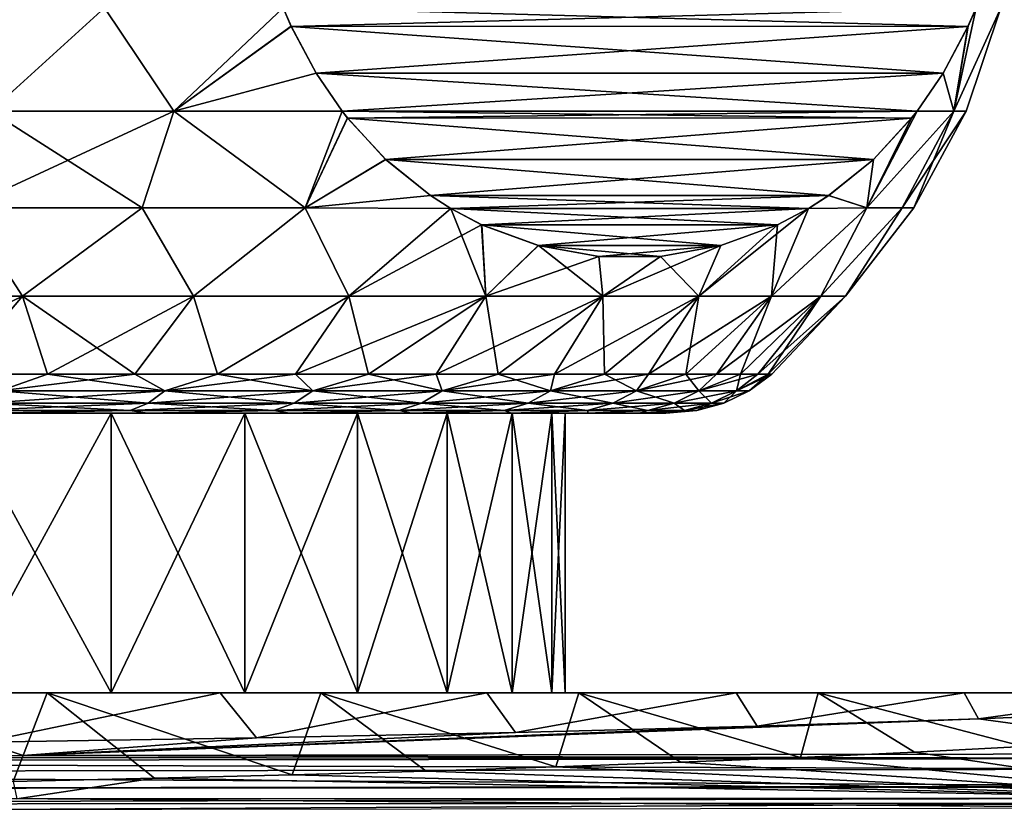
# Model space of a CAD drawing. Header units: metres. Extents: x -92 to 264, y -100 to 50.
# Tile 277 of 656: x 66.47 to 72.8, y -0.53 to 4.53. Entities that reach past the tile are written whole.
import ezdxf

# ---------------------------------------------------------------- set-up
doc = ezdxf.new("R2010")
doc.units = ezdxf.units.M
doc.layers.add('solid_21062050_01', color=7, linetype='CONTINUOUS')

msp = doc.modelspace()

# ---------------------------------------------------------------- linework, layer by layer
at = {"layer": 'solid_21062050_01'}
for points in [[(66.278809, 3.944099, -10.875394), (65.77137, 4.607349, -11.427425), (67.013756, 4.607349, -10.709902)], [(66.278816, 3.944099, 10.875387), (67.013763, 4.607349, 10.709894), (65.771385, 4.607349, 11.427417)], [(67.460045, 3.944099, -10.101748), (66.278809, 3.944099, -10.875394), (67.013756, 4.607349, -10.709902)], [(66.278816, 3.944099, 10.875387), (67.460083, 3.944099, 10.101721), (67.013763, 4.607349, 10.709894)], [(67.460045, 3.944099, -10.101748), (67.013756, 4.607349, -10.709902), (68.161942, 4.607873, -9.8631)], [(67.460083, 3.944099, 10.101721), (68.161942, 4.60787, 9.863099), (67.013763, 4.607349, 10.709894)], [(67.460045, 3.944099, -10.101748), (68.161942, 4.607873, -9.8631), (68.214081, 4.489086, -9.772795)], [(67.460083, 3.944099, 10.101721), (68.214249, 4.48872, 9.772503), (68.161942, 4.60787, 9.863099)], [(72.622665, 4.607873, 2.1369), (68.161942, 4.60787, 9.863099), (68.214249, 4.48872, 9.772503)], [(68.161942, 4.607873, -9.8631), (72.622665, 4.60787, -2.136901), (72.570358, 4.48872, -2.227497)], [(68.214081, 4.489086, -9.772795), (68.161942, 4.607873, -9.8631), (72.570358, 4.48872, -2.227497)], [(72.570526, 4.489076, 2.227214), (72.622665, 4.607873, 2.1369), (68.214249, 4.48872, 9.772503)], [(72.478378, 3.944099, -1.409818), (72.622665, 4.60787, -2.136901), (72.78199, 4.607349, -0.717952)], [(72.478378, 3.944099, -1.409818), (72.570358, 4.48872, -2.227497), (72.622665, 4.60787, -2.136901)], [(72.55777, 3.944099, -0.000037), (72.478378, 3.944099, -1.409818), (72.78199, 4.607349, -0.717952)], [(72.478394, 3.944099, 1.409744), (72.78199, 4.607349, 0.717942), (72.622665, 4.607873, 2.1369)], [(72.478394, 3.944099, 1.409744), (72.622665, 4.607873, 2.1369), (72.570526, 4.489076, 2.227214)], [(72.478394, 3.944099, 1.409744), (72.55777, 3.944099, -0.000037), (72.78199, 4.607349, 0.717942)], [(72.55777, 3.944099, -0.000037), (72.78199, 4.607349, -0.717952), (72.78199, 4.607349, 0.717942)], [(68.374565, 4.188618, -9.494831), (67.460045, 3.944099, -10.101748), (68.214081, 4.489086, -9.772795)], [(67.460083, 3.944099, 10.101721), (68.374893, 4.188084, 9.494266), (68.214249, 4.48872, 9.772503)], [(68.374565, 4.188618, -9.494831), (68.214081, 4.489086, -9.772795), (72.570358, 4.48872, -2.227497)], [(72.410042, 4.188606, 2.505183), (72.570526, 4.489076, 2.227214), (68.214249, 4.48872, 9.772503)], [(72.410042, 4.188606, 2.505183), (68.214249, 4.48872, 9.772503), (68.374893, 4.188084, 9.494266)], [(68.374565, 4.188618, -9.494831), (72.570358, 4.48872, -2.227497), (72.409714, 4.188079, -2.505739)], [(72.478378, 3.944099, -1.409818), (72.409714, 4.188079, -2.505739), (72.570358, 4.48872, -2.227497)], [(72.410042, 4.188606, 2.505183), (72.478394, 3.944099, 1.409744), (72.570526, 4.489076, 2.227214)], [(68.374565, 4.188618, -9.494831), (68.542381, 3.943266, -9.204165), (67.460045, 3.944099, -10.101748)], [(67.460083, 3.944099, 10.101721), (68.542389, 3.94325, 9.204146), (68.374893, 4.188084, 9.494266)], [(68.374565, 4.188618, -9.494831), (72.409714, 4.188079, -2.505739), (72.242218, 3.94325, -2.795854)], [(68.374565, 4.188618, -9.494831), (72.242218, 3.94325, -2.795854), (68.542381, 3.943266, -9.204165)], [(72.410042, 4.188606, 2.505183), (68.374893, 4.188084, 9.494266), (68.542389, 3.94325, 9.204146)], [(72.410042, 4.188606, 2.505183), (68.542389, 3.94325, 9.204146), (72.242233, 3.943266, 2.795835)], [(72.478378, 3.944099, -1.409818), (72.242218, 3.94325, -2.795854), (72.409714, 4.188079, -2.505739)], [(72.410042, 4.188606, 2.505183), (72.242233, 3.943266, 2.795835), (72.478394, 3.944099, 1.409744)], [(67.460045, 3.944099, -10.101748), (67.255638, 3.321935, -9.83569), (66.116486, 3.321935, -10.581761)], [(67.460045, 3.944099, -10.101748), (66.116486, 3.321935, -10.581761), (66.278809, 3.944099, -10.875394)], [(66.116493, 3.321935, 10.581756), (67.25563, 3.321935, 9.835694), (66.278816, 3.944099, 10.875387)], [(67.25563, 3.321935, 9.835694), (67.460083, 3.944099, 10.101721), (66.278816, 3.944099, 10.875387)], [(67.25563, 3.321935, 9.835694), (68.30471, 3.321935, 8.967546), (67.460083, 3.944099, 10.101721)], [(67.460045, 3.944099, -10.101748), (68.304726, 3.321935, -8.967528), (67.255638, 3.321935, -9.83569)], [(68.542381, 3.943266, -9.204165), (68.304726, 3.321935, -8.967528), (67.460045, 3.944099, -10.101748)], [(68.30471, 3.321935, 8.967546), (68.542389, 3.94325, 9.204146), (67.460083, 3.944099, 10.101721)], [(68.30471, 3.321935, 8.967546), (68.577316, 3.898801, 9.143656), (68.542389, 3.94325, 9.204146)], [(68.576859, 3.899374, -9.144448), (68.304726, 3.321935, -8.967528), (68.542381, 3.943266, -9.204165)], [(68.542381, 3.943266, -9.204165), (72.242218, 3.94325, -2.795854), (72.207291, 3.898796, -2.856352)], [(68.576859, 3.899374, -9.144448), (68.542381, 3.943266, -9.204165), (72.207291, 3.898796, -2.856352)], [(72.242233, 3.943266, 2.795835), (68.542389, 3.94325, 9.204146), (68.577316, 3.898801, 9.143656)], [(72.207741, 3.899362, 2.855569), (72.242233, 3.943266, 2.795835), (68.577316, 3.898801, 9.143656)], [(72.478394, 3.944099, 1.409744), (71.918922, 3.321935, 2.706348), (72.146233, 3.321935, 1.361662)], [(72.242233, 3.943266, 2.795835), (71.918922, 3.321935, 2.706348), (72.478394, 3.944099, 1.409744)], [(72.207741, 3.899362, 2.855569), (71.918922, 3.321935, 2.706348), (72.242233, 3.943266, 2.795835)], [(72.478378, 3.944099, -1.409818), (72.14624, 3.321935, -1.361616), (71.91893, 3.321935, -2.706303)], [(72.478378, 3.944099, -1.409818), (71.91893, 3.321935, -2.706303), (72.242218, 3.94325, -2.795854)], [(72.207291, 3.898796, -2.856352), (72.242218, 3.94325, -2.795854), (71.91893, 3.321935, -2.706303)], [(72.478394, 3.944099, 1.409744), (72.146233, 3.321935, 1.361662), (72.222321, 3.321935, 0.000023)], [(72.55777, 3.944099, -0.000037), (72.222321, 3.321935, 0.000023), (72.14624, 3.321935, -1.361616)], [(72.55777, 3.944099, -0.000037), (72.14624, 3.321935, -1.361616), (72.478378, 3.944099, -1.409818)], [(72.478394, 3.944099, 1.409744), (72.222321, 3.321935, 0.000023), (72.55777, 3.944099, -0.000037)], [(68.30471, 3.321935, 8.967546), (68.822731, 3.632298, 8.718584), (68.577316, 3.898801, 9.143656)], [(68.822205, 3.632791, -8.719489), (68.304726, 3.321935, -8.967528), (68.576859, 3.899374, -9.144448)], [(68.822205, 3.632791, -8.719489), (68.576859, 3.899374, -9.144448), (72.207291, 3.898796, -2.856352)], [(71.962395, 3.632782, 3.280528), (72.207741, 3.899362, 2.855569), (68.577316, 3.898801, 9.143656)], [(71.962395, 3.632782, 3.280528), (68.577316, 3.898801, 9.143656), (68.822731, 3.632298, 8.718584)], [(68.822205, 3.632791, -8.719489), (72.207291, 3.898796, -2.856352), (71.961876, 3.63229, -3.281428)], [(71.962395, 3.632782, 3.280528), (71.918922, 3.321935, 2.706348), (72.207741, 3.899362, 2.855569)], [(71.961876, 3.63229, -3.281428), (72.207291, 3.898796, -2.856352), (71.91893, 3.321935, -2.706303)], [(68.30471, 3.321935, 8.967546), (69.111137, 3.399541, 8.219046), (68.822731, 3.632298, 8.718584)], [(68.822205, 3.632791, -8.719489), (69.110619, 3.399899, -8.219952), (68.304726, 3.321935, -8.967528)], [(68.822205, 3.632791, -8.719489), (71.961876, 3.63229, -3.281428), (69.110619, 3.399899, -8.219952)], [(71.962395, 3.632782, 3.280528), (68.822731, 3.632298, 8.718584), (71.673981, 3.399892, 3.780067)], [(71.673981, 3.399892, 3.780067), (68.822731, 3.632298, 8.718584), (69.111137, 3.399541, 8.219046)], [(69.110619, 3.399899, -8.219952), (71.961876, 3.63229, -3.281428), (71.673462, 3.399536, -3.780967)], [(71.673462, 3.399536, -3.780967), (71.961876, 3.63229, -3.281428), (71.91893, 3.321935, -2.706303)], [(71.962395, 3.632782, 3.280528), (71.673981, 3.399892, 3.780067), (71.918922, 3.321935, 2.706348)], [(68.30471, 3.321935, 8.967546), (69.240997, 3.31654, 7.994127), (69.111137, 3.399541, 8.219046)], [(69.110619, 3.399899, -8.219952), (69.240997, 3.31654, -7.994127), (68.304726, 3.321935, -8.967528)], [(69.110619, 3.399899, -8.219952), (71.543617, 3.31654, -4.005871), (69.240997, 3.31654, -7.994127)], [(69.110619, 3.399899, -8.219952), (71.673462, 3.399536, -3.780967), (71.543617, 3.31654, -4.005871)], [(71.673981, 3.399892, 3.780067), (69.111137, 3.399541, 8.219046), (69.240997, 3.31654, 7.994127)], [(71.673981, 3.399892, 3.780067), (69.240997, 3.31654, 7.994127), (71.543617, 3.31654, 4.005874)], [(71.673981, 3.399892, 3.780067), (71.543617, 3.31654, 4.005874), (71.918922, 3.321935, 2.706348)], [(71.673462, 3.399536, -3.780967), (71.91893, 3.321935, -2.706303), (71.543617, 3.31654, -4.005871)], [(65.296944, 2.753292, 10.547085), (66.485573, 2.753292, 9.860831), (66.116493, 3.321935, 10.581756)], [(66.485573, 2.753292, -9.860831), (65.296944, 2.753292, -10.547085), (66.116486, 3.321935, -10.581761)], [(66.485573, 2.753292, -9.860831), (66.116486, 3.321935, -10.581761), (67.255638, 3.321935, -9.83569)], [(66.485573, 2.753292, 9.860831), (67.25563, 3.321935, 9.835694), (66.116493, 3.321935, 10.581756)], [(66.485573, 2.753292, 9.860831), (67.586494, 2.753292, 9.041227), (67.25563, 3.321935, 9.835694)], [(67.586494, 2.753292, -9.041227), (66.485573, 2.753292, -9.860831), (67.255638, 3.321935, -9.83569)], [(67.586494, 2.753292, 9.041227), (68.30471, 3.321935, 8.967546), (67.25563, 3.321935, 9.835694)], [(67.586494, 2.753292, -9.041227), (67.255638, 3.321935, -9.83569), (68.304726, 3.321935, -8.967528)], [(67.586494, 2.753292, 9.041227), (68.584816, 2.753292, 8.099356), (68.30471, 3.321935, 8.967546)], [(68.584816, 2.753292, -8.099356), (67.586494, 2.753292, -9.041227), (68.304726, 3.321935, -8.967528)], [(68.584816, 2.753292, 8.099356), (69.240997, 3.31654, 7.994127), (68.30471, 3.321935, 8.967546)], [(68.584816, 2.753292, -8.099356), (68.304726, 3.321935, -8.967528), (69.240997, 3.31654, -7.994127)], [(68.584816, 2.753292, 8.099356), (69.467049, 2.753292, 7.047955), (69.240997, 3.31654, 7.994127)], [(68.584816, 2.753292, -8.099356), (69.240997, 3.31654, -7.994127), (69.440033, 3.21149, -7.649384)], [(71.543617, 3.31654, 4.005874), (69.240997, 3.31654, 7.994127), (69.440529, 3.211256, 7.648526)], [(69.467049, 2.753292, 7.047955), (69.440529, 3.211256, 7.648526), (69.240997, 3.31654, 7.994127)], [(69.240997, 3.31654, -7.994127), (71.543617, 3.31654, -4.005871), (71.34407, 3.211252, -4.351489)], [(69.240997, 3.31654, -7.994127), (71.34407, 3.211252, -4.351489), (69.440033, 3.21149, -7.649384)], [(71.543617, 3.31654, 4.005874), (69.440529, 3.211256, 7.648526), (71.344566, 3.211484, 4.350638)], [(70.837234, 2.753292, -4.674725), (71.34407, 3.211252, -4.351489), (71.543617, 3.31654, -4.005871)], [(71.306656, 2.753292, -3.384991), (70.837234, 2.753292, -4.674725), (71.543617, 3.31654, -4.005871)], [(71.306656, 2.753292, 3.384991), (71.918922, 3.321935, 2.706348), (71.543617, 3.31654, 4.005874)], [(71.306656, 2.753292, 3.384991), (71.623177, 2.753292, 2.04948), (71.918922, 3.321935, 2.706348)], [(71.306656, 2.753292, -3.384991), (71.543617, 3.31654, -4.005871), (71.91893, 3.321935, -2.706303)], [(71.623177, 2.753292, -2.04948), (71.306656, 2.753292, -3.384991), (71.91893, 3.321935, -2.706303)], [(71.306656, 2.753292, 3.384991), (71.543617, 3.31654, 4.005874), (71.344566, 3.211484, 4.350638)], [(71.623177, 2.753292, 2.04948), (72.146233, 3.321935, 1.361662), (71.918922, 3.321935, 2.706348)], [(71.623177, 2.753292, 2.04948), (71.782516, 2.753292, 0.686253), (72.146233, 3.321935, 1.361662)], [(71.623177, 2.753292, -2.04948), (71.91893, 3.321935, -2.706303), (72.14624, 3.321935, -1.361616)], [(71.782516, 2.753292, -0.686253), (71.623177, 2.753292, -2.04948), (72.14624, 3.321935, -1.361616)], [(71.782516, 2.753292, 0.686253), (72.222321, 3.321935, 0.000023), (72.146233, 3.321935, 1.361662)], [(71.782516, 2.753292, -0.686253), (72.14624, 3.321935, -1.361616), (72.222321, 3.321935, 0.000023)], [(71.782516, 2.753292, 0.686253), (71.782516, 2.753292, -0.686253), (72.222321, 3.321935, 0.000023)], [(69.467049, 2.753292, -7.047955), (68.584816, 2.753292, -8.099356), (69.440033, 3.21149, -7.649384)], [(69.440033, 3.21149, -7.649384), (71.34407, 3.211252, -4.351489), (69.804611, 3.078127, -7.017914)], [(69.467049, 2.753292, -7.047955), (69.440033, 3.21149, -7.649384), (69.804611, 3.078127, -7.017914)], [(71.344566, 3.211484, 4.350638), (69.440529, 3.211256, 7.648526), (70.97998, 3.078123, 4.982111)], [(70.97998, 3.078123, 4.982111), (69.440529, 3.211256, 7.648526), (69.805138, 3.077987, 7.017)], [(69.467049, 2.753292, 7.047955), (69.805138, 3.077987, 7.017), (69.440529, 3.211256, 7.648526)], [(69.804611, 3.078127, -7.017914), (71.34407, 3.211252, -4.351489), (70.979454, 3.077983, -4.983023)], [(70.837234, 2.753292, 4.674725), (71.344566, 3.211484, 4.350638), (70.97998, 3.078123, 4.982111)], [(70.837234, 2.753292, 4.674725), (71.306656, 2.753292, 3.384991), (71.344566, 3.211484, 4.350638)], [(70.837234, 2.753292, -4.674725), (70.979454, 3.077983, -4.983023), (71.34407, 3.211252, -4.351489)], [(69.467049, 2.753292, -7.047955), (69.804611, 3.078127, -7.017914), (70.193459, 3.008803, -6.344411)], [(69.467049, 2.753292, 7.047955), (70.221252, 2.753292, 5.901242), (69.805138, 3.077987, 7.017)], [(69.804611, 3.078127, -7.017914), (70.979454, 3.077983, -4.983023), (70.193459, 3.008803, -6.344411)], [(70.97998, 3.078123, 4.982111), (69.805138, 3.077987, 7.017), (70.591133, 3.008801, 5.655615)], [(70.591133, 3.008801, 5.655615), (69.805138, 3.077987, 7.017), (70.193909, 3.008762, 6.343627)], [(70.221252, 2.753292, 5.901242), (70.193909, 3.008762, 6.343627), (69.805138, 3.077987, 7.017)], [(70.193459, 3.008803, -6.344411), (70.979454, 3.077983, -4.983023), (70.590683, 3.008761, -5.656396)], [(70.221252, 2.753292, -5.901242), (70.590683, 3.008761, -5.656396), (70.979454, 3.077983, -4.983023)], [(70.837234, 2.753292, -4.674725), (70.221252, 2.753292, -5.901242), (70.979454, 3.077983, -4.983023)], [(70.837234, 2.753292, 4.674725), (70.97998, 3.078123, 4.982111), (70.591133, 3.008801, 5.655615)], [(70.221252, 2.753292, -5.901242), (69.467049, 2.753292, -7.047955), (70.193459, 3.008803, -6.344411)], [(70.221252, 2.753292, -5.901242), (70.193459, 3.008803, -6.344411), (70.590683, 3.008761, -5.656396)], [(70.221252, 2.753292, 5.901242), (70.591133, 3.008801, 5.655615), (70.193909, 3.008762, 6.343627)], [(70.221252, 2.753292, 5.901242), (70.837234, 2.753292, 4.674725), (70.591133, 3.008801, 5.655615)], [(65.447273, 2.25, -9.908568), (65.296944, 2.753292, -10.547085), (66.485573, 2.753292, -9.860831)], [(66.058693, 2.25, 9.546978), (66.485573, 2.753292, 9.860831), (65.296944, 2.753292, 10.547085)], [(66.058693, 2.25, -9.546978), (65.447273, 2.25, -9.908568), (66.485573, 2.753292, -9.860831)], [(66.646194, 2.25, -9.14771), (66.058693, 2.25, -9.546978), (66.485573, 2.753292, -9.860831)], [(66.058693, 2.25, 9.546978), (66.646194, 2.25, 9.147709), (66.485573, 2.753292, 9.860831)], [(66.646194, 2.25, -9.14771), (66.485573, 2.753292, -9.860831), (67.586494, 2.753292, -9.041227)], [(67.207474, 2.25, 8.712337), (67.586494, 2.753292, 9.041227), (66.485573, 2.753292, 9.860831)], [(66.646194, 2.25, 9.147709), (67.207474, 2.25, 8.712337), (66.485573, 2.753292, 9.860831)], [(67.207474, 2.25, -8.712337), (66.646194, 2.25, -9.14771), (67.586494, 2.753292, -9.041227)], [(67.740311, 2.25, -8.242581), (67.207474, 2.25, -8.712337), (67.586494, 2.753292, -9.041227)], [(67.207474, 2.25, 8.712337), (67.740311, 2.25, 8.242581), (67.586494, 2.753292, 9.041227)], [(67.740311, 2.25, -8.242581), (67.586494, 2.753292, -9.041227), (68.584816, 2.753292, -8.099356)], [(67.740311, 2.25, 8.242581), (68.584816, 2.753292, 8.099356), (67.586494, 2.753292, 9.041227)], [(68.242592, 2.25, -7.740296), (67.740311, 2.25, -8.242581), (68.584816, 2.753292, -8.099356)], [(67.740311, 2.25, 8.242581), (68.242592, 2.25, 7.740296), (68.584816, 2.753292, 8.099356)], [(68.242592, 2.25, -7.740296), (68.584816, 2.753292, -8.099356), (69.467049, 2.753292, -7.047955)], [(68.712349, 2.25, -7.207466), (68.242592, 2.25, -7.740296), (69.467049, 2.753292, -7.047955)], [(68.242592, 2.25, 7.740296), (68.712349, 2.25, 7.207465), (68.584816, 2.753292, 8.099356)], [(68.712349, 2.25, 7.207465), (69.467049, 2.753292, 7.047955), (68.584816, 2.753292, 8.099356)], [(69.147713, 2.25, -6.646192), (68.712349, 2.25, -7.207466), (69.467049, 2.753292, -7.047955)], [(68.712349, 2.25, 7.207465), (69.147713, 2.25, 6.646191), (69.467049, 2.753292, 7.047955)], [(69.147713, 2.25, -6.646192), (69.467049, 2.753292, -7.047955), (70.221252, 2.753292, -5.901242)], [(69.546982, 2.25, -6.05869), (69.147713, 2.25, -6.646192), (70.221252, 2.753292, -5.901242)], [(69.147713, 2.25, 6.646191), (69.546982, 2.25, 6.058689), (69.467049, 2.753292, 7.047955)], [(69.546982, 2.25, 6.058689), (70.221252, 2.753292, 5.901242), (69.467049, 2.753292, 7.047955)], [(69.908569, 2.25, -5.447276), (69.546982, 2.25, -6.05869), (70.221252, 2.753292, -5.901242)], [(69.546982, 2.25, 6.058689), (69.908569, 2.25, 5.447275), (70.221252, 2.753292, 5.901242)], [(69.908569, 2.25, -5.447276), (70.221252, 2.753292, -5.901242), (70.837234, 2.753292, -4.674725)], [(70.231049, 2.25, -4.814364), (69.908569, 2.25, -5.447276), (70.837234, 2.753292, -4.674725)], [(69.908569, 2.25, 5.447275), (70.231049, 2.25, 4.814363), (70.221252, 2.753292, 5.901242)], [(70.231049, 2.25, 4.814363), (70.837234, 2.753292, 4.674725), (70.221252, 2.753292, 5.901242)], [(70.513161, 2.25, -4.162452), (70.231049, 2.25, -4.814364), (70.837234, 2.753292, -4.674725)], [(70.231049, 2.25, 4.814363), (70.513161, 2.25, 4.162451), (70.837234, 2.753292, 4.674725)], [(70.513161, 2.25, -4.162452), (70.837234, 2.753292, -4.674725), (71.306656, 2.753292, -3.384991)], [(70.753777, 2.25, -3.494112), (70.513161, 2.25, -4.162452), (71.306656, 2.753292, -3.384991)], [(70.513161, 2.25, 4.162451), (70.753777, 2.25, 3.494111), (70.837234, 2.753292, 4.674725)], [(70.95195, 2.25, -2.811982), (70.753777, 2.25, -3.494112), (71.306656, 2.753292, -3.384991)], [(70.753777, 2.25, 3.494111), (71.306656, 2.753292, 3.384991), (70.837234, 2.753292, 4.674725)], [(70.753777, 2.25, 3.494111), (70.95195, 2.25, 2.811981), (71.306656, 2.753292, 3.384991)], [(70.95195, 2.25, -2.811982), (71.306656, 2.753292, -3.384991), (71.623177, 2.753292, -2.04948)], [(71.106911, 2.25, -2.118754), (70.95195, 2.25, -2.811982), (71.623177, 2.753292, -2.04948)], [(70.95195, 2.25, 2.811981), (71.106911, 2.25, 2.118753), (71.306656, 2.753292, 3.384991)], [(71.218025, 2.25, -1.417166), (71.106911, 2.25, -2.118754), (71.623177, 2.753292, -2.04948)], [(71.106911, 2.25, 2.118753), (71.623177, 2.753292, 2.04948), (71.306656, 2.753292, 3.384991)], [(71.106911, 2.25, 2.118753), (71.218025, 2.25, 1.417164), (71.623177, 2.753292, 2.04948)], [(71.218025, 2.25, -1.417166), (71.623177, 2.753292, -2.04948), (71.782516, 2.753292, -0.686253)], [(71.284874, 2.25, -0.709984), (71.218025, 2.25, -1.417166), (71.782516, 2.753292, -0.686253)], [(71.218025, 2.25, 1.417164), (71.284874, 2.25, 0.709983), (71.623177, 2.753292, 2.04948)], [(71.30719, 2.25, -0.000001), (71.284874, 2.25, -0.709984), (71.782516, 2.753292, -0.686253)], [(71.284874, 2.25, 0.709983), (71.782516, 2.753292, 0.686253), (71.623177, 2.753292, 2.04948)], [(71.284874, 2.25, 0.709983), (71.30719, 2.25, -0.000001), (71.782516, 2.753292, 0.686253)], [(71.30719, 2.25, -0.000001), (71.782516, 2.753292, -0.686253), (71.782516, 2.753292, 0.686253)], [(66.340714, 2.143534, -9.186109), (66.058693, 2.25, -9.546978), (66.646194, 2.25, -9.14771)], [(66.340714, 2.143534, 9.186109), (66.646194, 2.25, 9.147709), (66.058693, 2.25, 9.546978)], [(66.340714, 2.143534, -9.186109), (66.646194, 2.25, -9.14771), (67.207474, 2.25, -8.712337)], [(66.340714, 2.143534, -9.186109), (67.207474, 2.25, -8.712337), (67.401749, 2.143534, -8.354843)], [(67.401749, 2.143534, 8.354843), (66.646194, 2.25, 9.147709), (66.340714, 2.143534, 9.186109)], [(67.401749, 2.143534, 8.354843), (67.207474, 2.25, 8.712337), (66.646194, 2.25, 9.147709)], [(67.401749, 2.143534, -8.354843), (67.207474, 2.25, -8.712337), (67.740311, 2.25, -8.242581)], [(67.401749, 2.143534, 8.354843), (67.740311, 2.25, 8.242581), (67.207474, 2.25, 8.712337)], [(67.401749, 2.143534, -8.354843), (67.740311, 2.25, -8.242581), (68.242592, 2.25, -7.740296)], [(67.401749, 2.143534, -8.354843), (68.242592, 2.25, -7.740296), (68.354843, 2.143534, -7.401745)], [(68.354843, 2.143534, 7.401745), (67.740311, 2.25, 8.242581), (67.401749, 2.143534, 8.354843)], [(68.354843, 2.143534, 7.401745), (68.242592, 2.25, 7.740296), (67.740311, 2.25, 8.242581)], [(68.354843, 2.143534, -7.401745), (68.242592, 2.25, -7.740296), (68.712349, 2.25, -7.207466)], [(68.354843, 2.143534, 7.401745), (68.712349, 2.25, 7.207465), (68.242592, 2.25, 7.740296)], [(68.354843, 2.143534, -7.401745), (68.712349, 2.25, -7.207466), (69.147713, 2.25, -6.646192)], [(68.354843, 2.143534, -7.401745), (69.147713, 2.25, -6.646192), (69.186111, 2.143534, -6.340713)], [(69.186111, 2.143534, 6.340713), (68.712349, 2.25, 7.207465), (68.354843, 2.143534, 7.401745)], [(69.186111, 2.143534, 6.340713), (69.147713, 2.25, 6.646191), (68.712349, 2.25, 7.207465)], [(69.186111, 2.143534, -6.340713), (69.147713, 2.25, -6.646192), (69.546982, 2.25, -6.05869)], [(69.186111, 2.143534, 6.340713), (69.546982, 2.25, 6.058689), (69.147713, 2.25, 6.646191)], [(69.186111, 2.143534, -6.340713), (69.546982, 2.25, -6.05869), (69.908569, 2.25, -5.447276)], [(69.186111, 2.143534, -6.340713), (69.908569, 2.25, -5.447276), (69.883423, 2.143534, -5.187219)], [(69.883423, 2.143534, 5.187219), (69.546982, 2.25, 6.058689), (69.186111, 2.143534, 6.340713)], [(69.883423, 2.143534, 5.187219), (69.908569, 2.25, 5.447275), (69.546982, 2.25, 6.058689)], [(69.883423, 2.143534, -5.187219), (69.908569, 2.25, -5.447276), (70.231049, 2.25, -4.814364)], [(69.883423, 2.143534, -5.187219), (70.231049, 2.25, -4.814364), (70.513161, 2.25, -4.162452)], [(69.883423, 2.143534, -5.187219), (70.513161, 2.25, -4.162452), (70.436607, 2.143534, -3.958084)], [(69.883423, 2.143534, 5.187219), (70.231049, 2.25, 4.814363), (69.908569, 2.25, 5.447275)], [(70.436607, 2.143534, 3.958084), (70.231049, 2.25, 4.814363), (69.883423, 2.143534, 5.187219)], [(70.436607, 2.143534, 3.958084), (70.513161, 2.25, 4.162451), (70.231049, 2.25, 4.814363)], [(70.436607, 2.143534, -3.958084), (70.513161, 2.25, -4.162452), (70.753777, 2.25, -3.494112)], [(70.436607, 2.143534, -3.958084), (70.753777, 2.25, -3.494112), (70.95195, 2.25, -2.811982)], [(70.436607, 2.143534, -3.958084), (70.95195, 2.25, -2.811982), (70.837608, 2.143534, -2.671231)], [(70.436607, 2.143534, 3.958084), (70.753777, 2.25, 3.494111), (70.513161, 2.25, 4.162451)], [(70.837608, 2.143534, 2.671231), (70.753777, 2.25, 3.494111), (70.436607, 2.143534, 3.958084)], [(70.837608, 2.143534, 2.671231), (70.95195, 2.25, 2.811981), (70.753777, 2.25, 3.494111)], [(70.837608, 2.143534, -2.671231), (70.95195, 2.25, -2.811982), (71.106911, 2.25, -2.118754)], [(70.837608, 2.143534, -2.671231), (71.106911, 2.25, -2.118754), (71.218025, 2.25, -1.417166)], [(70.837608, 2.143534, -2.671231), (71.218025, 2.25, -1.417166), (71.080574, 2.143534, -1.345425)], [(70.837608, 2.143534, 2.671231), (71.106911, 2.25, 2.118753), (70.95195, 2.25, 2.811981)], [(71.080574, 2.143534, 1.345425), (71.106911, 2.25, 2.118753), (70.837608, 2.143534, 2.671231)], [(71.080574, 2.143534, -1.345425), (71.218025, 2.25, -1.417166), (71.284874, 2.25, -0.709984)], [(71.080574, 2.143534, -1.345425), (71.284874, 2.25, -0.709984), (71.30719, 2.25, -0.000001)], [(71.080574, 2.143534, -1.345425), (71.30719, 2.25, -0.000001), (71.161957, 2.143534)], [(71.080574, 2.143534, 1.345425), (71.284874, 2.25, 0.709983), (71.218025, 2.25, 1.417164)], [(71.161957, 2.143534), (71.284874, 2.25, 0.709983), (71.080574, 2.143534, 1.345425)], [(71.080574, 2.143534, 1.345425), (71.218025, 2.25, 1.417164), (71.106911, 2.25, 2.118753)], [(71.161957, 2.143534), (71.30719, 2.25, -0.000001), (71.284874, 2.25, 0.709983)], [(66.340714, 2.143534, 9.186109), (66.248413, 2.06465, 9.052389), (67.293999, 2.06465, 8.233224)], [(67.401749, 2.143534, -8.354843), (67.293999, 2.06465, -8.233224), (66.248413, 2.06465, -9.052389)], [(66.340714, 2.143534, -9.186109), (67.401749, 2.143534, -8.354843), (66.248413, 2.06465, -9.052389)], [(67.401749, 2.143534, 8.354843), (66.340714, 2.143534, 9.186109), (67.293999, 2.06465, 8.233224)], [(67.401749, 2.143534, 8.354843), (67.293999, 2.06465, 8.233224), (68.233223, 2.06465, 7.294)], [(68.354843, 2.143534, -7.401745), (68.233223, 2.06465, -7.294), (67.293999, 2.06465, -8.233224)], [(67.401749, 2.143534, -8.354843), (68.354843, 2.143534, -7.401745), (67.293999, 2.06465, -8.233224)], [(68.354843, 2.143534, 7.401745), (67.401749, 2.143534, 8.354843), (68.233223, 2.06465, 7.294)], [(68.354843, 2.143534, 7.401745), (68.233223, 2.06465, 7.294), (69.052391, 2.06465, 6.248413)], [(69.186111, 2.143534, -6.340713), (69.052391, 2.06465, -6.248413), (68.233223, 2.06465, -7.294)], [(68.354843, 2.143534, -7.401745), (69.186111, 2.143534, -6.340713), (68.233223, 2.06465, -7.294)], [(69.186111, 2.143534, 6.340713), (68.354843, 2.143534, 7.401745), (69.052391, 2.06465, 6.248413)], [(69.186111, 2.143534, 6.340713), (69.052391, 2.06465, 6.248413), (69.739548, 2.06465, 5.111711)], [(69.883423, 2.143534, -5.187219), (69.739548, 2.06465, -5.111711), (69.052391, 2.06465, -6.248413)], [(69.186111, 2.143534, -6.340713), (69.883423, 2.143534, -5.187219), (69.052391, 2.06465, -6.248413)], [(69.883423, 2.143534, 5.187219), (69.186111, 2.143534, 6.340713), (69.739548, 2.06465, 5.111711)], [(69.883423, 2.143534, 5.187219), (69.739548, 2.06465, 5.111711), (70.284683, 2.06465, 3.900467)], [(70.436607, 2.143534, -3.958084), (70.284683, 2.06465, -3.900467), (69.739548, 2.06465, -5.111711)], [(69.883423, 2.143534, -5.187219), (70.436607, 2.143534, -3.958084), (69.739548, 2.06465, -5.111711)], [(70.436607, 2.143534, 3.958084), (69.883423, 2.143534, 5.187219), (70.284683, 2.06465, 3.900467)], [(70.436607, 2.143534, 3.958084), (70.284683, 2.06465, 3.900467), (70.679848, 2.06465, 2.632346)], [(70.837608, 2.143534, -2.671231), (70.679848, 2.06465, -2.632346), (70.284683, 2.06465, -3.900467)], [(70.436607, 2.143534, -3.958084), (70.837608, 2.143534, -2.671231), (70.284683, 2.06465, -3.900467)], [(70.837608, 2.143534, 2.671231), (70.436607, 2.143534, 3.958084), (70.679848, 2.06465, 2.632346)], [(70.837608, 2.143534, 2.671231), (70.679848, 2.06465, 2.632346), (70.919273, 2.06465, 1.32584)], [(71.080574, 2.143534, -1.345425), (70.919273, 2.06465, -1.32584), (70.679848, 2.06465, -2.632346)], [(70.837608, 2.143534, -2.671231), (71.080574, 2.143534, -1.345425), (70.679848, 2.06465, -2.632346)], [(71.080574, 2.143534, 1.345425), (70.837608, 2.143534, 2.671231), (70.919273, 2.06465, 1.32584)], [(71.080574, 2.143534, 1.345425), (70.919273, 2.06465, 1.32584), (70.999474, 2.06465)], [(71.161957, 2.143534), (70.999474, 2.06465), (70.919273, 2.06465, -1.32584)], [(71.080574, 2.143534, -1.345425), (71.161957, 2.143534), (70.919273, 2.06465, -1.32584)], [(71.161957, 2.143534), (71.080574, 2.143534, 1.345425), (70.999474, 2.06465)], [(66.248413, 2.06465, 9.052389), (66.149559, 2.016279, 8.909173), (67.178604, 2.016279, 8.102968)], [(67.293999, 2.06465, -8.233224), (67.178604, 2.016279, -8.102968), (66.149559, 2.016279, -8.909173)], [(66.248413, 2.06465, -9.052389), (67.293999, 2.06465, -8.233224), (66.149559, 2.016279, -8.909173)], [(67.293999, 2.06465, 8.233224), (66.248413, 2.06465, 9.052389), (67.178604, 2.016279, 8.102968)], [(67.293999, 2.06465, 8.233224), (67.178604, 2.016279, 8.102968), (68.102966, 2.016279, 7.178603)], [(68.233223, 2.06465, -7.294), (68.102966, 2.016279, -7.178603), (67.178604, 2.016279, -8.102968)], [(67.293999, 2.06465, -8.233224), (68.233223, 2.06465, -7.294), (67.178604, 2.016279, -8.102968)], [(68.233223, 2.06465, 7.294), (67.293999, 2.06465, 8.233224), (68.102966, 2.016279, 7.178603)], [(68.233223, 2.06465, 7.294), (68.102966, 2.016279, 7.178603), (68.909172, 2.016279, 6.149559)], [(69.052391, 2.06465, -6.248413), (68.909172, 2.016279, -6.149559), (68.102966, 2.016279, -7.178603)], [(68.233223, 2.06465, -7.294), (69.052391, 2.06465, -6.248413), (68.102966, 2.016279, -7.178603)], [(69.052391, 2.06465, 6.248413), (68.233223, 2.06465, 7.294), (68.909172, 2.016279, 6.149559)], [(69.052391, 2.06465, 6.248413), (68.909172, 2.016279, 6.149559), (69.585464, 2.016279, 5.030839)], [(69.739548, 2.06465, -5.111711), (69.585464, 2.016279, -5.030839), (68.909172, 2.016279, -6.149559)], [(69.052391, 2.06465, -6.248413), (69.739548, 2.06465, -5.111711), (68.909172, 2.016279, -6.149559)], [(69.739548, 2.06465, 5.111711), (69.052391, 2.06465, 6.248413), (69.585464, 2.016279, 5.030839)], [(69.739548, 2.06465, 5.111711), (69.585464, 2.016279, 5.030839), (70.121971, 2.016279, 3.838759)], [(70.284683, 2.06465, -3.900467), (70.121971, 2.016279, -3.838759), (69.585464, 2.016279, -5.030839)], [(69.739548, 2.06465, -5.111711), (70.284683, 2.06465, -3.900467), (69.585464, 2.016279, -5.030839)], [(70.284683, 2.06465, 3.900467), (69.739548, 2.06465, 5.111711), (70.121971, 2.016279, 3.838759)], [(70.284683, 2.06465, 3.900467), (70.121971, 2.016279, 3.838759), (70.510887, 2.016279, 2.590701)], [(70.679848, 2.06465, -2.632346), (70.510887, 2.016279, -2.590701), (70.121971, 2.016279, -3.838759)], [(70.284683, 2.06465, -3.900467), (70.679848, 2.06465, -2.632346), (70.121971, 2.016279, -3.838759)], [(70.679848, 2.06465, 2.632346), (70.284683, 2.06465, 3.900467), (70.510887, 2.016279, 2.590701)], [(70.679848, 2.06465, 2.632346), (70.510887, 2.016279, 2.590701), (70.746521, 2.016279, 1.304864)], [(70.919273, 2.06465, -1.32584), (70.746521, 2.016279, -1.304864), (70.510887, 2.016279, -2.590701)], [(70.679848, 2.06465, -2.632346), (70.919273, 2.06465, -1.32584), (70.510887, 2.016279, -2.590701)], [(70.919273, 2.06465, 1.32584), (70.679848, 2.06465, 2.632346), (70.746521, 2.016279, 1.304864)], [(70.919273, 2.06465, 1.32584), (70.746521, 2.016279, 1.304864), (70.825455, 2.016279)], [(70.999474, 2.06465), (70.825455, 2.016279), (70.746521, 2.016279, -1.304864)], [(70.919273, 2.06465, -1.32584), (70.999474, 2.06465), (70.746521, 2.016279, -1.304864)], [(70.999474, 2.06465), (70.919273, 2.06465, 1.32584), (70.825455, 2.016279)], [(66.073906, 2, 7.915672), (66.074005, 0.2, 7.915607), (67.055069, 0.2, 7.055232)], [(67.055161, 2, 7.055158), (66.073906, 2, 7.915672), (67.055069, 0.2, 7.055232)], [(66.073906, 2, -7.915672), (67.055161, 2, -7.055158), (66.074005, 0.2, -7.915607)], [(66.258217, 2, 8.612002), (66.073906, 2, 7.915672), (67.055161, 2, 7.055158)], [(66.258194, 2, -8.612024), (67.055161, 2, -7.055158), (66.073906, 2, -7.915672)], [(67.055161, 2, -7.055158), (67.055069, 0.2, -7.055232), (66.074005, 0.2, -7.915607)], [(67.178604, 2.016279, 8.102968), (66.149559, 2.016279, 8.909173), (66.258217, 2, 8.612002)], [(66.149559, 2.016279, -8.909173), (67.178604, 2.016279, -8.102968), (66.258194, 2, -8.612024)], [(67.178604, 2.016279, -8.102968), (67.288246, 2, -7.759722), (66.258194, 2, -8.612024)], [(66.258194, 2, -8.612024), (67.288246, 2, -7.759722), (67.055161, 2, -7.055158)], [(67.178604, 2.016279, 8.102968), (66.258217, 2, 8.612002), (67.288269, 2, 7.759696)], [(67.288269, 2, 7.759696), (66.258217, 2, 8.612002), (67.055161, 2, 7.055158)], [(67.055161, 2, 7.055158), (67.055069, 0.2, 7.055232), (67.915741, 0.2, 6.073829)], [(67.915672, 2, -6.073909), (67.915741, 0.2, -6.073829), (67.055069, 0.2, -7.055232)], [(67.055161, 2, -7.055158), (67.915672, 2, -6.073909), (67.055069, 0.2, -7.055232)], [(67.915672, 2, 6.073909), (67.055161, 2, 7.055158), (67.915741, 0.2, 6.073829)], [(67.288269, 2, 7.759696), (67.055161, 2, 7.055158), (67.915672, 2, 6.073909)], [(67.288246, 2, -7.759722), (67.915672, 2, -6.073909), (67.055161, 2, -7.055158)], [(68.102966, 2.016279, 7.178603), (67.178604, 2.016279, 8.102968), (67.288269, 2, 7.759696)], [(67.178604, 2.016279, -8.102968), (68.102966, 2.016279, -7.178603), (67.288246, 2, -7.759722)], [(68.102966, 2.016279, -7.178603), (68.203117, 2, -6.785337), (67.288246, 2, -7.759722)], [(67.288246, 2, -7.759722), (68.203117, 2, -6.785337), (67.915672, 2, -6.073909)], [(68.102966, 2.016279, 7.178603), (67.288269, 2, 7.759696), (68.203148, 2, 6.785308)], [(68.203148, 2, 6.785308), (67.288269, 2, 7.759696), (67.915672, 2, 6.073909)], [(67.915672, 2, 6.073909), (67.915741, 0.2, 6.073829), (68.640709, 0.2, 4.988844)], [(68.64077, 2, 4.98875), (67.915672, 2, 6.073909), (68.640709, 0.2, 4.988844)], [(67.915672, 2, -6.073909), (68.64077, 2, -4.98875), (67.915741, 0.2, -6.073829)], [(68.203148, 2, 6.785308), (67.915672, 2, 6.073909), (68.64077, 2, 4.98875)], [(68.203117, 2, -6.785337), (68.64077, 2, -4.98875), (67.915672, 2, -6.073909)], [(68.64077, 2, -4.98875), (68.640709, 0.2, -4.988844), (67.915741, 0.2, -6.073829)], [(68.909172, 2.016279, 6.149559), (68.102966, 2.016279, 7.178603), (68.203148, 2, 6.785308)], [(68.102966, 2.016279, -7.178603), (68.909172, 2.016279, -6.149559), (68.203117, 2, -6.785337)], [(68.909172, 2.016279, -6.149559), (68.988815, 2, -5.703758), (68.203117, 2, -6.785337)], [(68.203117, 2, -6.785337), (68.988815, 2, -5.703758), (68.64077, 2, -4.98875)], [(68.909172, 2.016279, 6.149559), (68.203148, 2, 6.785308), (68.988838, 2, 5.703726)], [(68.988838, 2, 5.703726), (68.203148, 2, 6.785308), (68.64077, 2, 4.98875)], [(68.64077, 2, 4.98875), (68.640709, 0.2, 4.988844), (69.218025, 0.2, 3.818154)], [(69.217995, 2, -3.818219), (69.218025, 0.2, -3.818154), (68.640709, 0.2, -4.988844)], [(68.64077, 2, -4.98875), (69.217995, 2, -3.818219), (68.640709, 0.2, -4.988844)], [(69.217995, 2, 3.818219), (68.64077, 2, 4.98875), (69.218025, 0.2, 3.818154)], [(68.988838, 2, 5.703726), (68.64077, 2, 4.98875), (69.217995, 2, 3.818219)], [(68.988815, 2, -5.703758), (69.217995, 2, -3.818219), (68.64077, 2, -4.98875)], [(69.585464, 2.016279, 5.030839), (68.909172, 2.016279, 6.149559), (68.988838, 2, 5.703726)], [(68.909172, 2.016279, -6.149559), (69.585464, 2.016279, -5.030839), (68.988815, 2, -5.703758)], [(69.585464, 2.016279, -5.030839), (69.632782, 2, -4.532279), (68.988815, 2, -5.703758)], [(68.988815, 2, -5.703758), (69.632782, 2, -4.532279), (69.217995, 2, -3.818219)], [(69.585464, 2.016279, 5.030839), (68.988838, 2, 5.703726), (69.632797, 2, 4.532245)], [(69.632797, 2, 4.532245), (68.988838, 2, 5.703726), (69.217995, 2, 3.818219)], [(69.217995, 2, 3.818219), (69.218025, 0.2, 3.818154), (69.637505, 0.2, 2.582441)], [(69.637527, 2, 2.582367), (69.217995, 2, 3.818219), (69.637505, 0.2, 2.582441)], [(69.217995, 2, -3.818219), (69.637527, 2, -2.582367), (69.218025, 0.2, -3.818154)], [(69.632797, 2, 4.532245), (69.217995, 2, 3.818219), (69.637527, 2, 2.582367)], [(69.632782, 2, -4.532279), (69.637527, 2, -2.582367), (69.217995, 2, -3.818219)], [(69.637527, 2, -2.582367), (69.637505, 0.2, -2.582441), (69.218025, 0.2, -3.818154)], [(70.121971, 2.016279, 3.838759), (69.585464, 2.016279, 5.030839), (69.632797, 2, 4.532245)], [(69.585464, 2.016279, -5.030839), (70.121971, 2.016279, -3.838759), (69.632782, 2, -4.532279)], [(70.121971, 2.016279, -3.838759), (70.124786, 2, -3.28945), (69.632782, 2, -4.532279)], [(69.632782, 2, -4.532279), (70.124786, 2, -3.28945), (69.637527, 2, -2.582367)], [(70.121971, 2.016279, 3.838759), (69.632797, 2, 4.532245), (70.124794, 2, 3.289414)], [(69.632797, 2, 4.532245), (69.637527, 2, 2.582367), (69.892128, 2, 1.302323)], [(70.124794, 2, 3.289414), (69.632797, 2, 4.532245), (69.892128, 2, 1.302323)], [(69.637527, 2, 2.582367), (69.637505, 0.2, 2.582441), (69.892128, 0.2, 1.302298)], [(69.892128, 2, -1.302323), (69.892128, 0.2, -1.302298), (69.637505, 0.2, -2.582441)], [(69.637527, 2, -2.582367), (69.892128, 2, -1.302323), (69.637505, 0.2, -2.582441)], [(69.892128, 2, 1.302323), (69.637527, 2, 2.582367), (69.892128, 0.2, 1.302298)], [(70.124786, 2, -3.28945), (69.892128, 2, -1.302323), (69.637527, 2, -2.582367)], [(69.892128, 2, 1.302323), (69.892128, 0.2, 1.302298), (69.977501, 0.2)], [(69.977501, 2), (69.977501, 0.2), (69.892128, 0.2, -1.302298)], [(69.977501, 2), (69.892128, 2, 1.302323), (69.977501, 0.2)], [(69.892128, 2, -1.302323), (69.977501, 2), (69.892128, 0.2, -1.302298)], [(70.124794, 2, 3.289414), (69.892128, 2, 1.302323), (69.977501, 2)], [(70.124786, 2, -3.28945), (69.977501, 2), (69.892128, 2, -1.302323)], [(70.124786, 2, -3.28945), (70.124794, 2, 3.289414), (69.977501, 2)], [(70.510887, 2.016279, 2.590701), (70.121971, 2.016279, 3.838759), (70.124794, 2, 3.289414)], [(70.121971, 2.016279, -3.838759), (70.510887, 2.016279, -2.590701), (70.124786, 2, -3.28945)], [(70.510887, 2.016279, -2.590701), (70.457237, 2, -1.99452), (70.124786, 2, -3.28945)], [(70.124786, 2, -3.28945), (70.457237, 2, -1.99452), (70.124794, 2, 3.289414)], [(70.510887, 2.016279, 2.590701), (70.124794, 2, 3.289414), (70.457245, 2, 1.994483)], [(70.457237, 2, -1.99452), (70.457245, 2, 1.994483), (70.124794, 2, 3.289414)], [(70.746521, 2.016279, -1.304864), (70.624733, 2, -0.668506), (70.457237, 2, -1.99452)], [(70.510887, 2.016279, -2.590701), (70.746521, 2.016279, -1.304864), (70.457237, 2, -1.99452)], [(70.457237, 2, -1.99452), (70.624733, 2, -0.668506), (70.457245, 2, 1.994483)], [(70.746521, 2.016279, 1.304864), (70.457245, 2, 1.994483), (70.624733, 2, 0.668468)], [(70.746521, 2.016279, 1.304864), (70.510887, 2.016279, 2.590701), (70.457245, 2, 1.994483)], [(70.624733, 2, -0.668506), (70.624733, 2, 0.668468), (70.457245, 2, 1.994483)], [(70.825455, 2.016279), (70.624733, 2, 0.668468), (70.624733, 2, -0.668506)], [(70.825455, 2.016279), (70.746521, 2.016279, 1.304864), (70.624733, 2, 0.668468)], [(70.746521, 2.016279, -1.304864), (70.825455, 2.016279), (70.624733, 2, -0.668506)], [(73.008102, 0.2, 12.148924), (47.460144, 0.2, 11.641974), (46.998844, 0.2, 12.156399)], [(71.605774, 0.2, 13.494963), (73.008102, 0.2, 12.148924), (46.998844, 0.2, 12.156399)], [(48.401482, 0.2, 13.501167), (71.605774, 0.2, 13.494963), (46.998844, 0.2, 12.156399)], [(73.860336, 0.2, -11.166897), (48.634125, 0.2, -11.891955), (47.387161, 0.2, -10.560246)], [(60, 0.2, -9.977485), (73.860336, 0.2, -11.166897), (47.387161, 0.2, -10.560246)], [(74.254372, 0.2, 10.65931), (47.91243, 0.2, 11.15765), (47.460144, 0.2, 11.641974)], [(73.008102, 0.2, 12.148924), (74.254372, 0.2, 10.65931), (47.460144, 0.2, 11.641974)], [(60, 0.2, 9.977485), (47.91243, 0.2, 11.15765), (74.254372, 0.2, 10.65931)], [(48.401482, 0.2, 13.501167), (70.065361, 0.2, 14.679796), (71.605774, 0.2, 13.494963)], [(48.401482, 0.2, 13.501167), (49.942455, 0.2, 14.685166), (70.065361, 0.2, 14.679796)], [(72.54512, 0.2, -12.626488), (50.020748, 0.2, -13.077349), (48.634125, 0.2, -11.891955)], [(73.860336, 0.2, -11.166897), (72.54512, 0.2, -12.626488), (48.634125, 0.2, -11.891955)], [(71.077759, 0.2, -13.931646), (49.182671, 0.2, -14.134832), (49.605247, 0.2, -13.589458)], [(69.474442, 0.2, -15.067937), (50.806057, 0.2, -15.24068), (49.182671, 0.2, -14.134832)], [(71.077759, 0.2, -13.931646), (69.474442, 0.2, -15.067937), (49.182671, 0.2, -14.134832)], [(71.077759, 0.2, -13.931646), (49.605247, 0.2, -13.589458), (50.020748, 0.2, -13.077349)], [(49.942455, 0.2, 14.685166), (68.405251, 0.2, 15.689483), (70.065361, 0.2, 14.679796)], [(49.942455, 0.2, 14.685166), (51.603832, 0.2, 15.69434), (68.405251, 0.2, 15.689483)], [(72.54512, 0.2, -12.626488), (71.077759, 0.2, -13.931646), (50.020748, 0.2, -13.077349)], [(67.757385, 0.2, -16.019676), (52.541245, 0.2, -16.160923), (50.806057, 0.2, -15.24068)], [(69.474442, 0.2, -15.067937), (67.757385, 0.2, -16.019676), (50.806057, 0.2, -15.24068)], [(51.603832, 0.2, 15.69434), (66.644531, 0.2, 16.512325), (68.405251, 0.2, 15.689483)], [(51.603832, 0.2, 15.69434), (53.363808, 0.2, 16.51569), (66.644531, 0.2, 16.512325)], [(67.757385, 0.2, -16.019676), (65.94445, 0.2, -16.777122), (52.541245, 0.2, -16.160923)], [(53.363808, 0.2, 16.51569), (64.80526, 0.2, 17.138197), (66.644531, 0.2, 16.512325)], [(60, 0.2, 9.977485), (74.254372, 0.2, 10.65931), (75.331749, 0.2, 9.041334)], [(61.302368, 0.2, 9.892135), (60, 0.2, 9.977485), (75.331749, 0.2, 9.041334)], [(60, 0.2, -9.977485), (61.302368, 0.2, -9.892135), (73.860336, 0.2, -11.166897)], [(62.582317, 0.2, 9.637524), (61.302368, 0.2, 9.892135), (75.331749, 0.2, 9.041334)], [(61.302368, 0.2, -9.892135), (62.582317, 0.2, -9.637524), (73.860336, 0.2, -11.166897)], [(63.818314, 0.2, 9.217968), (62.582317, 0.2, 9.637524), (75.331749, 0.2, 9.041334)], [(62.582317, 0.2, -9.637524), (75.006287, 0.2, -9.571741), (73.860336, 0.2, -11.166897)], [(62.582317, 0.2, -9.637524), (63.818314, 0.2, -9.217968), (75.006287, 0.2, -9.571741)], [(64.98867, 0.2, 8.640802), (63.818314, 0.2, 9.217968), (75.331749, 0.2, 9.041334)], [(63.818314, 0.2, -9.217968), (64.98867, 0.2, -8.640802), (75.006287, 0.2, -9.571741)], [(64.80526, 0.2, 17.138197), (66.424744, -0.369555, 16.599104), (66.644531, 0.2, 16.512325)], [(64.98867, 0.2, 8.640802), (75.331749, 0.2, 9.041334), (76.226006, 0.2, 7.316004)], [(66.074005, 0.2, 7.915607), (64.98867, 0.2, 8.640802), (76.226006, 0.2, 7.316004)], [(64.98867, 0.2, -8.640802), (66.074005, 0.2, -7.915607), (75.006287, 0.2, -9.571741)], [(67.757385, 0.2, -16.019676), (66.232689, -0.117193, -16.672148), (65.94445, 0.2, -16.777122)], [(66.074005, 0.2, -7.915607), (74.450737, 0.2, -7.859947), (75.006287, 0.2, -9.571741)], [(66.074005, 0.2, -7.915607), (67.055069, 0.2, -7.055232), (74.450737, 0.2, -7.859947)], [(67.055069, 0.2, 7.055232), (66.074005, 0.2, 7.915607), (76.226006, 0.2, 7.316004)], [(67.757385, 0.2, -16.019676), (67.992241, -0.089538, -15.903848), (66.232689, -0.117193, -16.672148)], [(66.644531, 0.2, 16.512325), (66.424744, -0.369555, 16.599104), (67.33432, -0.34998, 16.217764)], [(66.644531, 0.2, 16.512325), (67.33432, -0.34998, 16.217764), (68.221428, -0.327846, 15.786566)], [(66.644531, 0.2, 16.512325), (68.221428, -0.327846, 15.786566), (68.405251, 0.2, 15.689483)], [(67.055069, 0.2, -7.055232), (75.194313, 0.2, -6.303576), (74.450737, 0.2, -7.859947)], [(67.055069, 0.2, -7.055232), (67.915741, 0.2, -6.073829), (75.194313, 0.2, -6.303576)], [(67.055069, 0.2, 7.055232), (76.226006, 0.2, 7.316004), (76.926842, 0.2, 5.503652)], [(67.915741, 0.2, 6.073829), (67.055069, 0.2, 7.055232), (76.926842, 0.2, 5.503652)], [(69.474442, 0.2, -15.067937), (67.992241, -0.089538, -15.903848), (67.757385, 0.2, -16.019676)], [(67.915741, 0.2, 6.073829), (76.926842, 0.2, 5.503652), (75.502007, 0.2, 5.503652)], [(68.640709, 0.2, 4.988844), (67.915741, 0.2, 6.073829), (75.502007, 0.2, 5.503652)], [(67.915741, 0.2, -6.073829), (68.640709, 0.2, -4.988844), (75.194313, 0.2, -6.303576)], [(69.474442, 0.2, -15.067937), (69.659203, -0.055211, -14.950186), (67.992241, -0.089538, -15.903848)], [(68.405251, 0.2, 15.689483), (68.221428, -0.327846, 15.786566), (69.083038, -0.303231, 15.307058)], [(68.405251, 0.2, 15.689483), (69.083038, -0.303231, 15.307058), (69.917145, -0.276194, 14.780335)], [(68.405251, 0.2, 15.689483), (69.917145, -0.276194, 14.780335), (70.065361, 0.2, 14.679796)], [(68.640709, 0.2, 4.988844), (75.502007, 0.2, 5.503652), (75.993073, 0.2, 3.850153)], [(69.218025, 0.2, 3.818154), (68.640709, 0.2, 4.988844), (75.993073, 0.2, 3.850153)], [(68.640709, 0.2, -4.988844), (75.77092, 0.2, -4.67761), (75.194313, 0.2, -6.303576)], [(68.640709, 0.2, -4.988844), (69.218025, 0.2, -3.818154), (75.77092, 0.2, -4.67761)], [(69.218025, 0.2, 3.818154), (75.993073, 0.2, 3.850153), (76.308342, 0.2, 2.154023)], [(69.637505, 0.2, 2.582441), (69.218025, 0.2, 3.818154), (76.308342, 0.2, 2.154023)], [(69.218025, 0.2, -3.818154), (76.17408, 0.2, -3.000203), (75.77092, 0.2, -4.67761)], [(69.218025, 0.2, -3.818154), (69.637505, 0.2, -2.582441), (76.17408, 0.2, -3.000203)], [(71.077759, 0.2, -13.931646), (69.659203, -0.055211, -14.950186), (69.474442, 0.2, -15.067937)], [(69.892128, 0.2, 1.302298), (69.637505, 0.2, 2.582441), (76.308342, 0.2, 2.154023)], [(69.637505, 0.2, -2.582441), (69.892128, 0.2, -1.302298), (76.17408, 0.2, -3.000203)], [(71.077759, 0.2, -13.931646), (71.213524, -0.014623, -13.822582), (69.659203, -0.055211, -14.950186)], [(69.892128, 0.2, 1.302298), (76.308342, 0.2, 2.154023), (76.44426, 0.2, 0.4342)], [(69.977501, 0.2), (69.892128, 0.2, 1.302298), (76.44426, 0.2, 0.4342)], [(69.892128, 0.2, -1.302298), (76.399338, 0.2, -1.290092), (76.17408, 0.2, -3.000203)], [(69.892128, 0.2, -1.302298), (69.977501, 0.2), (76.399338, 0.2, -1.290092)], [(70.065361, 0.2, 14.679796), (69.917145, -0.276194, 14.780335), (70.720848, -0.246821, 14.20813)], [(69.977501, 0.2), (76.44426, 0.2, 0.4342), (76.399338, 0.2, -1.290092)], [(70.065361, 0.2, 14.679796), (70.720848, -0.246821, 14.20813), (71.491394, -0.215218, 13.592476)], [(70.065361, 0.2, 14.679796), (71.491394, -0.215218, 13.592476), (71.605774, 0.2, 13.494963)], [(72.54512, 0.2, -12.626488), (71.213524, -0.014623, -13.822582), (71.077759, 0.2, -13.931646)], [(72.54512, 0.2, -12.626488), (72.637405, 0.031754, -12.534123), (71.213524, -0.014623, -13.822582)], [(71.605774, 0.2, 13.494963), (71.491394, -0.215218, 13.592476), (72.227005, -0.181457, 12.934781)], [(71.605774, 0.2, 13.494963), (72.227005, -0.181457, 12.934781), (72.925072, -0.145651, 12.23724)], [(71.605774, 0.2, 13.494963), (72.925072, -0.145651, 12.23724), (73.008102, 0.2, 12.148924)], [(73.860336, 0.2, -11.166897), (72.637405, 0.031754, -12.534123), (72.54512, 0.2, -12.626488)], [(73.860336, 0.2, -11.166897), (73.914513, 0.083401, -11.099298), (72.637405, 0.031754, -12.534123)], [(74.292969, -0.193171, -18.782982), (72.637405, 0.031754, -12.534123), (73.914513, 0.083401, -11.099298)], [(66.489288, -0.20298, -19.055492), (71.213524, -0.014623, -13.822582), (72.637405, 0.031754, -12.534123)], [(74.292969, -0.193171, -18.782982), (66.489288, -0.20298, -19.055492), (72.637405, 0.031754, -12.534123)], [(66.489288, -0.20298, -19.055492), (69.659203, -0.055211, -14.950186), (71.213524, -0.014623, -13.822582)], [(66.489288, -0.20298, -19.055492), (67.992241, -0.089538, -15.903848), (69.659203, -0.055211, -14.950186)], [(66.489288, -0.20298, -19.055492), (58.685612, -0.212789, -19.328003), (66.232689, -0.117193, -16.672148)], [(66.489288, -0.20298, -19.055492), (66.232689, -0.117193, -16.672148), (67.992241, -0.089538, -15.903848)], [(72.227005, -0.181457, 12.934781), (71.491394, -0.215218, 13.592476), (74.212242, -0.47738, 18.699636)], [(72.925072, -0.145651, 12.23724), (72.227005, -0.181457, 12.934781), (74.212242, -0.47738, 18.699636)], [(74.299805, -0.22174, -18.977709), (58.685612, -0.212789, -19.328003), (66.489288, -0.20298, -19.055492)], [(58.69244, -0.241361, -19.522741), (58.685612, -0.212789, -19.328003), (74.299805, -0.22174, -18.977709)], [(58.69244, -0.241361, -19.522741), (74.299805, -0.22174, -18.977709), (74.30632, -0.292009, -19.161573)], [(58.698948, -0.311631, -19.706604), (58.69244, -0.241361, -19.522741), (74.30632, -0.292009, -19.161573)], [(74.299805, -0.22174, -18.977709), (66.489288, -0.20298, -19.055492), (74.292969, -0.193171, -18.782982)], [(70.720848, -0.246821, 14.20813), (69.917145, -0.276194, 14.780335), (74.212242, -0.47738, 18.699636)], [(71.491394, -0.215218, 13.592476), (70.720848, -0.246821, 14.20813), (74.212242, -0.47738, 18.699636)], [(58.698948, -0.311631, -19.706604), (74.30632, -0.292009, -19.161573), (74.312187, -0.400613, -19.32576)], [(58.704819, -0.420237, -19.870789), (58.698948, -0.311631, -19.706604), (74.312187, -0.400613, -19.32576)], [(69.083038, -0.303231, 15.307058), (68.221428, -0.327846, 15.786566), (74.212242, -0.47738, 18.699636)], [(69.917145, -0.276194, 14.780335), (69.083038, -0.303231, 15.307058), (74.212242, -0.47738, 18.699636)], [(67.33432, -0.34998, 16.217764), (66.424744, -0.369555, 16.599104), (66.448952, -0.482214, 18.793802)], [(67.33432, -0.34998, 16.217764), (66.448952, -0.482214, 18.793802), (74.212242, -0.47738, 18.699636)], [(68.221428, -0.327846, 15.786566), (67.33432, -0.34998, 16.217764), (74.212242, -0.47738, 18.699636)], [(58.704819, -0.420237, -19.870789), (74.312187, -0.400613, -19.32576), (74.312431, -0.406312, -19.332539)], [(58.704819, -0.420237, -19.870789), (74.312431, -0.406312, -19.332539), (74.317139, -0.542353, -19.462406)], [(58.709766, -0.561976, -20.007431), (58.704819, -0.420237, -19.870789), (74.317139, -0.542353, -19.462406)], [(58.687958, -0.518077, 19.08045), (74.212242, -0.47738, 18.699636), (66.448952, -0.482214, 18.793802)], [(58.687958, -0.518077, 19.08045), (74.214638, -0.50934, 18.895477), (74.212242, -0.47738, 18.699636)], [(58.687958, -0.518077, 19.08045), (58.690201, -0.589838, 19.261734), (74.214638, -0.50934, 18.895477)], [(58.690201, -0.589838, 19.261734), (74.216835, -0.580164, 19.073393), (74.214638, -0.50934, 18.895477)]]:
    msp.add_3dface(points, dxfattribs=at)

doc.saveas('drawing.dxf')
